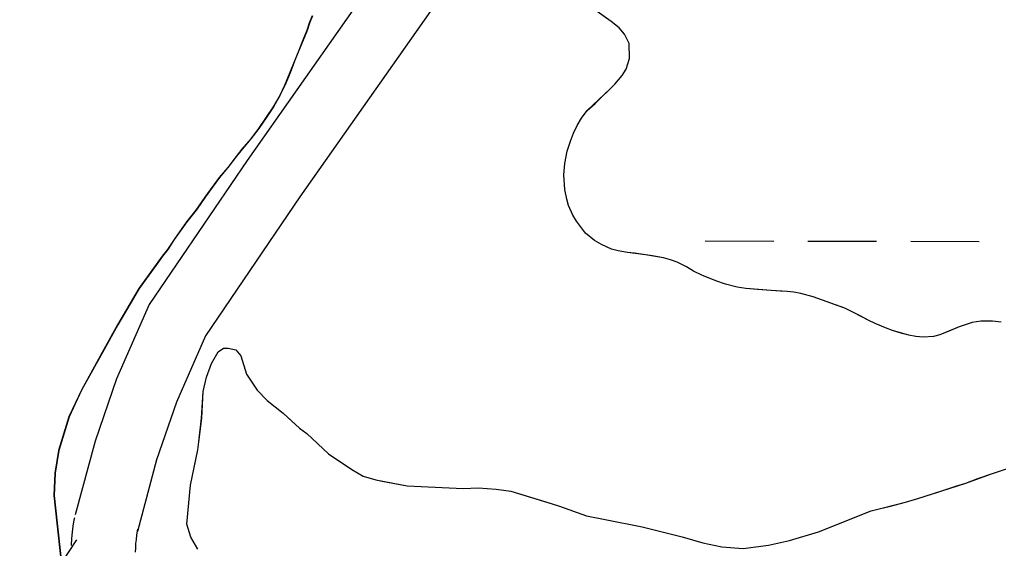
# Model space of a CAD drawing. Extents: x 3180038 to 3217926, y 922069 to 947485.
# Drawn here: x 3210281.5 to 3210738.7, y 936466.8 to 936713.9 of the extents above; entities that cross this region are included whole.
import ezdxf

# ---------------------------------------------------------------- set-up
doc = ezdxf.new("R2010")
doc.units = 0
for name, color, linetype in [('V-ROAD-CNTR', 7, 'Continuous'), ('V-SITE-VEGE', 7, 'Continuous'), ('V-TOPO-SHOR', 7, 'Continuous'), ('V-WETL-SWMP', 7, 'Continuous')]:
    doc.layers.add(name, color=color, linetype=linetype)

msp = doc.modelspace()

# ---------------------------------------------------------------- linework, layer by layer
at = {"layer": 'V-ROAD-CNTR'}
for points in [[(3210606.55, 937095.13), (3210525.95, 936888.88), (3210512.43, 936845.98), (3210506.09, 936831.12), (3210491.45, 936800.18), (3210457.4, 936747.35), (3210387.78, 936648.09), (3210342.02, 936580.72), (3210326.84, 936546.13), (3210316.83, 936516.95), (3210307.57, 936482.43)], [(3210634.78, 937084.95), (3210554.26, 936878.9), (3210540.6, 936835.55), (3210533.45, 936818.81), (3210517.73, 936785.58), (3210482.3, 936730.61), (3210412.47, 936631.05), (3210368.39, 936566.15), (3210354.81, 936535.22), (3210345.54, 936508.19), (3210336.55, 936474.66)], [(3210305.8, 936468.15), (3210305.81, 936468.44), (3210305.99, 936471.39), (3210306.27, 936474.34), (3210306.64, 936477.27), (3210307.1, 936480.12), (3210307.31, 936481.25)], [(3210335.72, 936465.09), (3210335.78, 936467.07), (3210335.9, 936469.05), (3210336.09, 936471.03), (3210336.34, 936473), (3210336.67, 936475.03), (3210336.81, 936475.84)], [(3209669.14, 935899.04), (3209725.12, 935984.03), (3209792.88, 936085.6), (3209824.55, 936118.93), (3209898, 936163.46), (3209936.9, 936185.67), (3209961.31, 936204.33), (3209986.26, 936237.85), (3210013.53, 936269.77), (3210031.36, 936284.92), (3210076.2, 936301.42), (3210138.77, 936317.78), (3210202.67, 936338.1), (3210228.53, 936351.55), (3210254.87, 936389.92), (3210308.21, 936470.77)]]:
    msp.add_lwpolyline(points, dxfattribs=at)
at = {"layer": 'V-SITE-VEGE'}
for p, q in [((3210557.89, 936712.97), (3210550.22, 936718.47)), ((3210418.26, 936715.63), (3210416.87, 936712.26)), ((3210416.87, 936712.26), (3210415.73, 936708.76)), ((3210561.66, 936710.03), (3210557.89, 936712.97)), ((3210564.01, 936707.07), (3210561.66, 936710.03)), ((3210415.73, 936708.76), (3210413.83, 936704.36)), ((3210566.24, 936702.69), (3210564.01, 936707.07)), ((3210413.83, 936704.36), (3210411.92, 936699.43)), ((3210566.42, 936695.71), (3210566.24, 936702.69)), ((3210411.92, 936699.43), (3210405.33, 936683.09)), ((3210564.91, 936690.79), (3210566.42, 936695.71)), ((3210563, 936687.8), (3210564.91, 936690.79)), ((3210559.54, 936683.77), (3210563, 936687.8)), ((3210405.33, 936683.09), (3210403.04, 936678.42)), ((3210557.36, 936681.55), (3210559.54, 936683.77)), ((3210403.04, 936678.42), (3210399.98, 936673.09)), ((3210546.71, 936671.39), (3210557.36, 936681.55)), ((3210399.98, 936673.09), (3210393.21, 936663.09)), ((3210544.02, 936667.88), (3210546.71, 936671.39)), ((3210540.2, 936660.87), (3210541.98, 936664.37)), ((3210541.98, 936664.37), (3210544.02, 936667.88)), ((3210393.21, 936663.09), (3210389.5, 936658.28)), ((3210538.8, 936657.11), (3210540.2, 936660.87)), ((3210389.5, 936658.28), (3210385.4, 936653.33)), ((3210537.29, 936652.44), (3210538.8, 936657.11)), ((3210385.4, 936653.33), (3210378.74, 936644.88)), ((3210536.17, 936646.62), (3210537.29, 936652.44)), ((3210535.69, 936641.44), (3210536.17, 936646.62)), ((3210378.74, 936644.88), (3210374.77, 936640.07)), ((3210536.26, 936634.6), (3210535.69, 936641.44)), ((3210374.77, 936640.07), (3210368.12, 936630.97)), ((3210537.21, 936629.95), (3210536.26, 936634.6)), ((3210368.12, 936630.97), (3210363.9, 936624.86)), ((3210538, 936626.98), (3210537.21, 936629.95)), ((3210539.98, 936622.48), (3210538, 936626.98)), ((3210363.9, 936624.86), (3210359.55, 936619.39)), ((3210541.68, 936619.77), (3210539.98, 936622.48)), ((3210359.55, 936619.39), (3210353.67, 936611.21)), ((3210545.86, 936614.12), (3210541.68, 936619.77)), ((3210550.02, 936610.66), (3210545.86, 936614.12)), ((3210353.67, 936611.21), (3210350.6, 936606.53)), ((3210553.27, 936608.75), (3210550.02, 936610.66)), ((3210557.94, 936606.59), (3210553.27, 936608.75)), ((3210350.6, 936606.53), (3210348.17, 936603.41)), ((3210561.17, 936605.84), (3210557.94, 936606.59)), ((3210565.45, 936605.09), (3210561.17, 936605.84)), ((3210573.86, 936603.99), (3210565.45, 936605.09)), ((3210582.27, 936602.64), (3210573.86, 936603.99)), ((3210348.17, 936603.41), (3210337.29, 936588.33)), ((3210585.64, 936601.63), (3210582.27, 936602.64)), ((3210588.62, 936600.62), (3210585.64, 936601.63)), ((3210593.03, 936598.33), (3210588.62, 936600.62)), ((3210596.28, 936596.42), (3210593.03, 936598.33)), ((3210600.17, 936594.5), (3210596.28, 936596.42)), ((3210606.78, 936591.84), (3210600.17, 936594.5)), ((3210611.32, 936590.33), (3210606.78, 936591.84)), ((3210616.63, 936588.82), (3210611.32, 936590.33)), ((3210337.29, 936588.33), (3210327.35, 936571.32)), ((3210620.77, 936588.33), (3210616.63, 936588.82)), ((3210632.54, 936587.26), (3210620.77, 936588.33)), ((3210640.04, 936586.93), (3210632.54, 936587.26)), ((3210643.15, 936586.57), (3210640.04, 936586.93)), ((3210646.39, 936585.94), (3210643.15, 936586.57)), ((3210652.21, 936584.31), (3210646.39, 936585.94)), ((3210666.99, 936579.12), (3210652.21, 936584.31)), ((3210671.4, 936576.96), (3210666.99, 936579.12)), ((3210678.15, 936573.26), (3210671.4, 936576.96)), ((3210681.14, 936571.87), (3210678.15, 936573.26)), ((3210726.5, 936572.35), (3210720.31, 936570.36)), ((3210730.5, 936573.03), (3210726.5, 936572.35)), ((3210735.93, 936573.07), (3210730.5, 936573.03)), ((3210739.95, 936572.58), (3210735.93, 936573.07)), ((3210327.35, 936571.32), (3210320.08, 936558.33)), ((3210685.94, 936569.84), (3210681.14, 936571.87)), ((3210689.18, 936568.7), (3210685.94, 936569.84)), ((3210696.82, 936566.43), (3210689.18, 936568.7)), ((3210720.31, 936570.36), (3210711.42, 936566.54)), ((3210700.19, 936565.81), (3210696.82, 936566.43)), ((3210703.55, 936565.45), (3210700.19, 936565.81)), ((3210708.46, 936565.87), (3210703.55, 936565.45)), ((3210711.42, 936566.54), (3210708.46, 936565.87)), ((3210320.08, 936558.33), (3210310.39, 936540.68)), ((3210371.22, 936553.15), (3210374.31, 936558.62)), ((3210374.31, 936558.62), (3210376.71, 936560.4)), ((3210376.71, 936560.4), (3210379.02, 936560.42)), ((3210379.02, 936560.42), (3210382.54, 936559.61)), ((3210382.54, 936559.61), (3210384.87, 936556.76)), ((3210384.87, 936556.76), (3210387.52, 936548.19)), ((3210368.77, 936546.84), (3210371.22, 936553.15)), ((3210367.25, 936540.18), (3210368.77, 936546.84)), ((3210387.52, 936548.19), (3210392.48, 936540.83)), ((3210310.39, 936540.68), (3210304.54, 936528.23)), ((3210366.59, 936527.67), (3210367.25, 936540.18)), ((3210392.48, 936540.83), (3210397.14, 936535.88)), ((3210397.14, 936535.88), (3210404.58, 936530.04)), ((3210304.54, 936528.23), (3210299.75, 936512.55)), ((3210365.26, 936516.67), (3210366.59, 936527.67)), ((3210404.58, 936530.04), (3210412.26, 936522.99)), ((3210412.26, 936522.99), (3210415.64, 936520.43)), ((3210415.64, 936520.43), (3210425.8, 936510.96)), ((3210299.75, 936512.55), (3210298.05, 936501.93)), ((3210361.4, 936496.42), (3210364.78, 936512.8)), ((3210364.78, 936512.8), (3210365.26, 936516.67)), ((3210425.8, 936510.96), (3210436.66, 936503.75)), ((3210436.66, 936503.75), (3210442.05, 936500.55)), ((3210735.46, 936501.71), (3210746.67, 936505.42)), ((3210298.05, 936501.93), (3210297.59, 936491.46)), ((3210442.05, 936500.55), (3210447.94, 936498.89)), ((3210447.94, 936498.89), (3210462.6, 936496.09)), ((3210723.47, 936497.35), (3210735.46, 936501.71)), ((3210359.69, 936478.1), (3210361.4, 936496.42)), ((3210462.6, 936496.09), (3210488.77, 936494.82)), ((3210488.77, 936494.82), (3210495.79, 936495.06)), ((3210495.79, 936495.06), (3210504.11, 936494.47)), ((3210504.11, 936494.47), (3210510.96, 936493.51)), ((3210701.03, 936490.07), (3210723.47, 936497.35)), ((3210297.59, 936491.46), (3210300.66, 936463.05)), ((3210510.96, 936493.51), (3210530.3, 936487.71)), ((3210695.36, 936488.47), (3210701.03, 936490.07)), ((3210530.3, 936487.71), (3210533.79, 936486.57)), ((3210533.79, 936486.57), (3210546.26, 936482.05)), ((3210679.23, 936484.34), (3210695.36, 936488.47)), ((3210546.26, 936482.05), (3210555.05, 936480.27)), ((3210654.62, 936474.58), (3210679.23, 936484.34)), ((3210361.49, 936472.11), (3210359.69, 936478.1)), ((3210555.05, 936480.27), (3210572.32, 936476.97)), ((3210572.32, 936476.97), (3210591.06, 936472.23)), ((3210364.77, 936466.5), (3210361.49, 936472.11)), ((3210591.06, 936472.23), (3210600.7, 936469.44)), ((3210641.21, 936470.47), (3210654.62, 936474.58)), ((3210600.7, 936469.44), (3210609.58, 936467.57)), ((3210609.58, 936467.57), (3210619.57, 936466.81)), ((3210619.57, 936466.81), (3210631.39, 936468.29)), ((3210631.39, 936468.29), (3210641.21, 936470.47))]:
    msp.add_line(p, q, dxfattribs=at)
at = {"layer": 'V-TOPO-SHOR'}
for points in [[(3210418.26, 936715.63), (3210416.87, 936712.26), (3210415.73, 936708.76), (3210413.83, 936704.36), (3210411.92, 936699.43), (3210409.9, 936694.5), (3210407.74, 936689.05), (3210405.33, 936683.09), (3210403.04, 936678.42), (3210399.98, 936673.09), (3210396.53, 936668.03), (3210393.21, 936663.09), (3210389.5, 936658.28), (3210385.4, 936653.33), (3210381.56, 936648.52), (3210378.74, 936644.88), (3210374.77, 936640.07), (3210371.32, 936635.38), (3210368.12, 936630.97), (3210365.82, 936627.59), (3210363.9, 936624.86), (3210359.55, 936619.39), (3210353.67, 936611.21), (3210350.6, 936606.53), (3210348.17, 936603.41), (3210346.28, 936600.75), (3210337.3, 936588.33), (3210327.35, 936571.32), (3210320.08, 936558.33), (3210310.39, 936540.68), (3210304.54, 936528.23), (3210299.75, 936512.55), (3210298.05, 936501.93), (3210297.59, 936491.46), (3210298.97, 936478.56), (3210300.66, 936463.05)], [(3210739.95, 936572.58), (3210735.93, 936573.07), (3210730.5, 936573.03), (3210726.5, 936572.35), (3210720.31, 936570.36), (3210716.32, 936568.65), (3210711.43, 936566.54), (3210708.46, 936565.87), (3210703.55, 936565.45), (3210700.19, 936565.81), (3210696.82, 936566.43), (3210693.71, 936567.31), (3210689.18, 936568.7), (3210685.94, 936569.84), (3210681.14, 936571.87), (3210678.15, 936573.26), (3210674.13, 936575.43), (3210671.4, 936576.96), (3210666.99, 936579.12), (3210663.36, 936580.39), (3210656.62, 936582.79), (3210652.21, 936584.31), (3210646.39, 936585.94), (3210643.15, 936586.57), (3210640.04, 936586.93), (3210636.94, 936587.04), (3210632.54, 936587.26), (3210626.21, 936587.86), (3210620.77, 936588.33), (3210616.63, 936588.82), (3210611.32, 936590.33), (3210606.79, 936591.84), (3210600.17, 936594.5), (3210596.28, 936596.42), (3210593.03, 936598.33), (3210588.62, 936600.62), (3210585.64, 936601.63), (3210582.27, 936602.64), (3210577.22, 936603.51), (3210573.86, 936603.99), (3210568.68, 936604.73), (3210565.45, 936605.09), (3210561.17, 936605.84), (3210557.94, 936606.59), (3210553.27, 936608.75), (3210550.02, 936610.66), (3210545.86, 936614.12), (3210541.68, 936619.77), (3210539.98, 936622.48), (3210538, 936626.98), (3210537.21, 936629.95), (3210536.26, 936634.6), (3210535.69, 936641.44), (3210536.17, 936646.62), (3210537.29, 936652.44), (3210538.8, 936657.11), (3210540.2, 936660.87), (3210541.98, 936664.37), (3210544.02, 936667.88), (3210546.71, 936671.39), (3210550.3, 936674.78), (3210552.74, 936677.12), (3210557.36, 936681.55), (3210559.54, 936683.77), (3210563, 936687.8), (3210564.91, 936690.79), (3210566.42, 936695.71), (3210566.24, 936702.69), (3210564.01, 936707.07), (3210561.66, 936710.03), (3210557.89, 936712.97), (3210554.12, 936715.66)], [(3210364.77, 936466.5), (3210361.49, 936472.11), (3210359.69, 936478.1), (3210361.4, 936496.42), (3210363.65, 936507.61), (3210364.78, 936512.8), (3210365.26, 936516.67), (3210366.59, 936527.67), (3210367.25, 936540.18), (3210368.77, 936546.84), (3210371.22, 936553.15), (3210374.31, 936558.62), (3210376.71, 936560.4), (3210379.02, 936560.42), (3210382.53, 936559.61), (3210384.87, 936556.76), (3210387.52, 936548.19), (3210392.48, 936540.83), (3210397.14, 936535.88), (3210404.58, 936530.04), (3210408.88, 936526.06), (3210412.26, 936522.99), (3210415.64, 936520.43), (3210425.8, 936510.96), (3210436.66, 936503.75), (3210442.05, 936500.55), (3210447.94, 936498.89), (3210450.92, 936498.26), (3210462.6, 936496.09), (3210488.77, 936494.82), (3210495.79, 936495.06), (3210504.11, 936494.47), (3210510.96, 936493.51), (3210527.32, 936488.59), (3210530.3, 936487.71), (3210533.79, 936486.57), (3210546.26, 936482.05), (3210555.05, 936480.27), (3210572.32, 936476.97), (3210591.06, 936472.23), (3210600.7, 936469.44), (3210609.58, 936467.57), (3210619.57, 936466.81), (3210631.39, 936468.29), (3210641.21, 936470.47), (3210654.62, 936474.58), (3210679.23, 936484.34), (3210683.62, 936485.41), (3210687.75, 936486.47), (3210695.36, 936488.47), (3210701.03, 936490.07), (3210710.96, 936493.25), (3210719.34, 936496.03), (3210723.47, 936497.35), (3210729.14, 936499.46), (3210735.46, 936501.71), (3210741.52, 936503.7)]]:
    msp.add_lwpolyline(points, dxfattribs=at)
at = {"layer": 'V-WETL-SWMP'}
for p, q in [((3210601.78, 936610.53), (3210633.78, 936610.46)), ((3210649.78, 936610.42), (3210681.78, 936610.35)), ((3210697.78, 936610.32), (3210729.78, 936610.24))]:
    msp.add_line(p, q, dxfattribs=at)
for points in [[(3210418.38, 936715.64), (3210416.98, 936712.26), (3210415.85, 936708.77), (3210413.94, 936704.36), (3210412.04, 936699.43), (3210410.01, 936694.5), (3210407.86, 936689.06), (3210405.45, 936683.09), (3210403.16, 936678.42), (3210400.09, 936673.1), (3210396.64, 936668.03), (3210393.32, 936663.09), (3210389.61, 936658.28), (3210385.51, 936653.33), (3210381.67, 936648.52), (3210378.86, 936644.88), (3210374.89, 936640.07), (3210371.43, 936635.39), (3210368.23, 936630.97), (3210365.93, 936627.59), (3210364.02, 936624.86), (3210359.66, 936619.4), (3210353.78, 936611.21), (3210350.72, 936606.53), (3210348.28, 936603.41), (3210346.4, 936600.75), (3210337.41, 936588.33), (3210327.46, 936571.32), (3210320.2, 936558.34), (3210310.51, 936540.68), (3210304.66, 936528.23), (3210299.87, 936512.55), (3210298.16, 936501.93), (3210297.71, 936491.46), (3210299.08, 936478.56), (3210300.77, 936463.05)], [(3210708.46, 936565.87), (3210703.55, 936565.45), (3210700.19, 936565.81), (3210696.82, 936566.43), (3210693.71, 936567.31), (3210689.18, 936568.7), (3210685.94, 936569.84), (3210681.14, 936571.87), (3210678.15, 936573.27), (3210674.13, 936575.43), (3210671.4, 936576.96), (3210666.99, 936579.12), (3210663.36, 936580.39), (3210656.62, 936582.79), (3210652.22, 936584.31), (3210646.39, 936585.94), (3210643.15, 936586.57), (3210640.04, 936586.93), (3210636.94, 936587.04), (3210632.54, 936587.26), (3210626.21, 936587.86), (3210620.77, 936588.33), (3210616.63, 936588.82), (3210611.32, 936590.33), (3210606.79, 936591.84), (3210600.17, 936594.51), (3210596.28, 936596.41), (3210593.03, 936598.33), (3210588.62, 936600.62), (3210585.64, 936601.63), (3210582.27, 936602.64), (3210577.22, 936603.5), (3210573.86, 936604), (3210568.68, 936604.73), (3210565.45, 936605.09), (3210561.18, 936605.84), (3210557.94, 936606.59), (3210553.27, 936608.75), (3210550.02, 936610.66), (3210545.86, 936614.12), (3210541.68, 936619.77), (3210539.98, 936622.48), (3210538, 936626.98), (3210537.2, 936629.95), (3210536.26, 936634.6), (3210535.69, 936641.44), (3210536.17, 936646.62), (3210537.29, 936652.44), (3210538.8, 936657.11), (3210540.2, 936660.87), (3210541.98, 936664.37), (3210544.02, 936667.88), (3210546.71, 936671.39), (3210550.3, 936674.78), (3210552.74, 936677.12), (3210557.36, 936681.55), (3210559.54, 936683.77), (3210563, 936687.8), (3210564.91, 936690.79), (3210566.42, 936695.72), (3210566.24, 936702.69), (3210564.01, 936707.07), (3210561.66, 936710.03), (3210557.89, 936712.97), (3210554.12, 936715.66)], [(3210739.95, 936572.58), (3210735.94, 936573.07), (3210730.51, 936573.03), (3210726.5, 936572.35), (3210720.32, 936570.36), (3210716.32, 936568.65), (3210711.43, 936566.54), (3210708.46, 936565.87)], [(3210367.25, 936540.18), (3210368.77, 936546.84), (3210371.22, 936553.15), (3210374.32, 936558.62), (3210376.71, 936560.4), (3210379.02, 936560.42), (3210382.53, 936559.61), (3210384.87, 936556.76), (3210387.52, 936548.19), (3210392.48, 936540.83), (3210397.14, 936535.88), (3210404.58, 936530.04), (3210408.88, 936526.06), (3210412.26, 936522.99), (3210415.64, 936520.43), (3210425.8, 936510.96), (3210436.66, 936503.75), (3210442.05, 936500.55), (3210447.94, 936498.89), (3210450.92, 936498.26), (3210462.6, 936496.09), (3210488.77, 936494.82), (3210495.79, 936495.06), (3210504.11, 936494.47), (3210510.96, 936493.51), (3210527.31, 936488.59), (3210530.29, 936487.71), (3210533.79, 936486.57), (3210546.26, 936482.05), (3210555.05, 936480.27), (3210572.32, 936476.97), (3210591.06, 936472.23), (3210600.7, 936469.44), (3210609.58, 936467.57), (3210619.57, 936466.81), (3210631.39, 936468.29), (3210641.21, 936470.47), (3210654.62, 936474.58), (3210679.23, 936484.34), (3210683.62, 936485.41), (3210687.75, 936486.47), (3210695.36, 936488.47), (3210701.03, 936490.07), (3210710.96, 936493.25), (3210719.34, 936496.03), (3210723.47, 936497.35), (3210729.14, 936499.46), (3210735.46, 936501.71), (3210741.52, 936503.7)], [(3210364.77, 936466.5), (3210361.5, 936472.11), (3210359.69, 936478.1), (3210361.4, 936496.42), (3210363.65, 936507.61), (3210364.78, 936512.8), (3210365.26, 936516.67), (3210366.6, 936527.67), (3210367.25, 936540.18)]]:
    msp.add_lwpolyline(points, dxfattribs=at)

doc.saveas('drawing.dxf')
